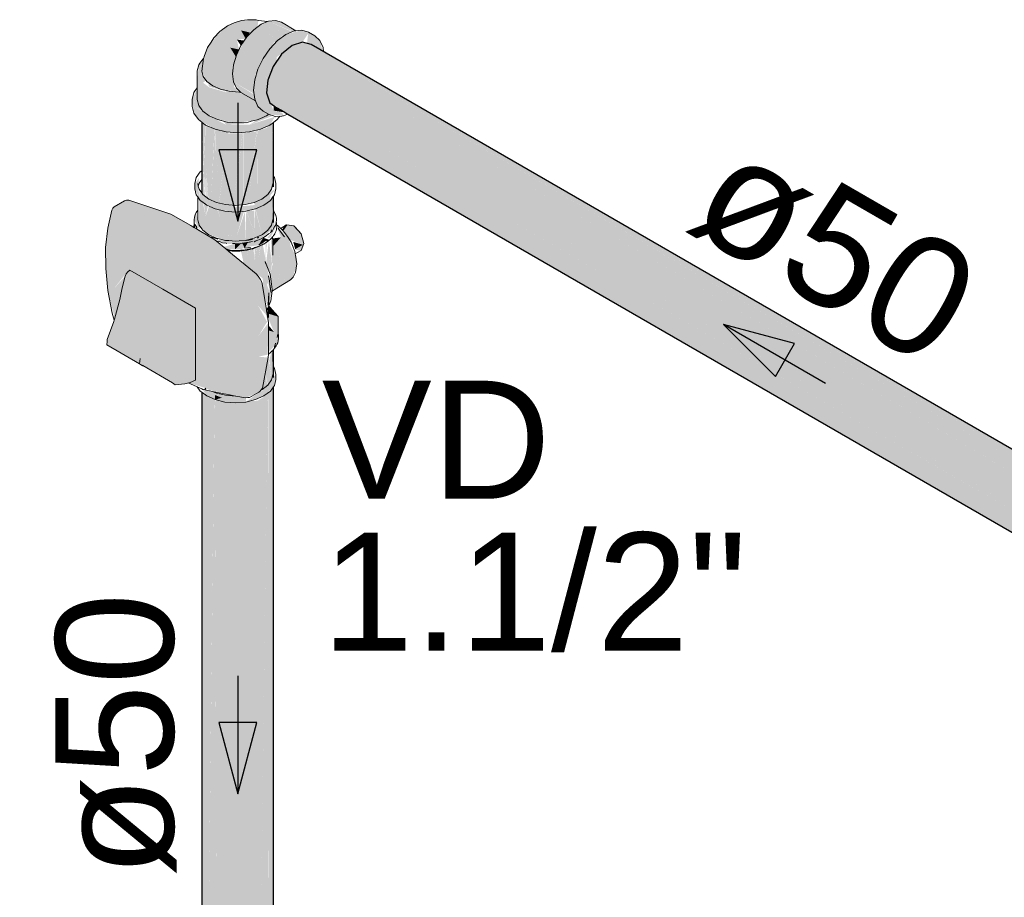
# Model space of a CAD drawing. Header units: millimetres. Extents: x 567 to 934, y -1 to 364.
# Tile 476 of 656: x 798.26 to 799.93, y 7.98 to 9.47. Entities that reach past the tile are written whole.
import ezdxf

# ---------------------------------------------------------------- set-up
doc = ezdxf.new("R2010")
doc.units = ezdxf.units.MM
doc.header["$MEASUREMENT"] = 0
doc.linetypes.add('NULL', pattern=[0])
for name, color, linetype, lineweight in [('AF-Condutos', 140, 'Continuous', 25), ('AF-Conexões', 152, 'Continuous', 18), ('AF-Registro', 253, 'Continuous', 18), ('AF-Sentido conduto', 140, 'Continuous', 30), ('AF-Textos conduto', 7, 'Continuous', 9), ('Textos', 7, 'Continuous', 9)]:
    doc.layers.add(name, color=color, linetype=linetype, lineweight=lineweight)
doc.styles.add('Arial', font='arial.ttf')

msp = doc.modelspace()

# ---------------------------------------------------------------- hatches: boundary and pattern name
at = {"layer": 'AF-Condutos', "linetype": 'Continuous'}
for points in [[(798.7585, 9.4265), (798.7439, 9.4303), (798.7263, 9.4245), (798.7087, 9.41), (798.6941, 9.3894), (798.6851, 9.3662), (798.7492, 9.3282), (800.32, 8.4223), (798.7838, 9.336), (800.329, 8.4455), (798.7927, 9.36), (800.3435, 8.4661), (798.8118, 9.3738), (800.3611, 8.4806), (798.7805, 9.4088), (800.3642, 8.4949), (800.3642, 8.4949)], [(798.7585, 9.4265), (800.3642, 8.4949), (800.3687, 8.4968)], [(798.7805, 9.4088), (798.8244, 9.3831), (800.3642, 8.4949)], [(800.3634, 8.4953), (798.8244, 9.3831), (800.3483, 8.4881)], [(798.6888, 9.3278), (800.3073, 8.3934), (800.3073, 8.3935), (798.7339, 9.3147), (800.3181, 8.4005), (798.6851, 9.3662), (798.6832, 9.3444)], [(800.3321, 8.4727), (798.7927, 9.36), (800.3208, 8.4503)], [(800.3504, 8.4868), (798.8118, 9.3738), (800.3353, 8.471)], [(798.6888, 9.3278), (800.3075, 8.3918), (800.3073, 8.3934)], [(800.3059, 8.4077), (800.3116, 8.4271), (798.7492, 9.3282)], [(800.3106, 8.4279), (800.3212, 8.45), (798.7838, 9.336)], [(798.7008, 9.3193), (800.3075, 8.3917), (798.721, 9.3092)], [(800.3061, 8.3942), (800.3055, 8.4078), (798.7339, 9.3147)], [(798.5742, 9.1738), (798.5766, 9.2149), (798.5742, 9.2943), (798.5733, 9.214)], [(798.5767, 9.2187), (798.5794, 9.2904), (798.5742, 9.2943)], [(798.6888, 9.1771), (798.6939, 9.2922), (798.6846, 9.288), (798.6736, 9.164)], [(798.6945, 9.185), (798.695, 9.2826), (798.694, 9.2937), (798.6888, 9.1771)], [(798.5797, 9.169), (798.5807, 9.2179), (798.5846, 9.1653), (798.595, 9.2833), (798.58, 9.2899), (798.5766, 9.2149)], [(798.5892, 9.1631), (798.595, 9.2833), (798.5846, 9.1653)], [(798.5954, 9.2831), (798.5892, 9.1631), (798.5959, 9.1601)], [(798.5954, 9.283), (798.5959, 9.1601), (798.5959, 9.2829)], [(798.5959, 9.2799), (798.5959, 9.1601), (798.5967, 9.1598)], [(798.6027, 9.158), (798.5966, 9.2798), (798.5961, 9.2799), (798.5967, 9.1598)], [(798.6027, 9.158), (798.6175, 9.2778), (798.5965, 9.2828)], [(798.6186, 9.1549), (798.6186, 9.2782), (798.6175, 9.2782), (798.6029, 9.1579)], [(798.6187, 9.2757), (798.6186, 9.1549), (798.6265, 9.1543), (798.6427, 9.2763)], [(798.6431, 9.2776), (798.6265, 9.1543), (798.6441, 9.1551), (798.6441, 9.2777)], [(798.6443, 9.276), (798.6441, 9.1551), (798.6516, 9.1564), (798.6663, 9.2794)], [(798.6674, 9.2816), (798.6669, 9.2814), (798.6516, 9.1564), (798.6678, 9.1615)], [(798.6678, 9.2806), (798.6678, 9.1615), (798.6686, 9.1618)], [(798.6682, 9.2808), (798.6687, 9.1619), (798.6736, 9.164), (798.6844, 9.2856)], [(798.5752, 9.1724), (798.5785, 9.1699), (798.5766, 9.2149)], [(798.5807, 9.2179), (798.5811, 9.168), (798.5839, 9.1659)], [(798.695, 9.145), (798.6945, 9.1661), (798.6897, 9.1625)], [(798.6946, 9.1247), (798.695, 9.1447), (798.6867, 9.1299), (798.6889, 9.1166)], [(798.6949, 8.8627), (798.695, 8.9099), (798.6874, 8.8911)], [(798.694, 8.8614), (798.6871, 8.8898), (798.6918, 8.8584)], [(798.6945, 8.8462), (798.6868, 7.6191), (798.6858, 8.8322), (798.6851, 8.849), (798.6688, 7.5353), (798.6791, 7.4806), (798.6822, 7.4836), (798.6824, 7.5523), (798.6858, 7.5314), (798.695, 7.5056), (798.6949, 8.8469), (798.6947, 8.8465)], [(798.6868, 7.6191), (798.6945, 8.8432), (798.6859, 8.8367)], [(798.5734, 7.5833), (798.5799, 7.5541), (798.609, 7.5482), (798.617, 7.5528), (798.6296, 7.544), (798.6441, 7.5411), (798.6438, 7.5572), (798.6595, 7.5231), (798.6678, 7.5173), (798.6688, 7.5353), (798.6849, 8.8341), (798.668, 8.8232), (798.6175, 8.8208), (798.599, 7.6542), (798.5961, 8.8371), (798.5987, 7.6548), (798.596, 8.8371), (798.5959, 7.6609), (798.5953, 8.8374), (798.5815, 7.6144), (798.58, 8.8328), (798.5796, 8.8331), (798.574, 7.6238), (798.5734, 8.8377), (798.5733, 7.6246)], [(798.5734, 8.8359), (798.574, 7.6238), (798.5796, 8.8331)], [(798.5815, 7.6144), (798.5951, 8.8255), (798.58, 8.8328)], [(798.5959, 7.6609), (798.5959, 8.8251), (798.5953, 8.8254)], [(798.5987, 7.6548), (798.5961, 8.8224), (798.596, 8.8251)], [(798.5961, 8.8224), (798.599, 7.6542), (798.6175, 8.8199), (798.6004, 8.8296)]]:
    msp.add_hatch(color=151, dxfattribs=at).paths.add_polyline_path(points)
at = {"layer": 'AF-Conexões', "linetype": 'Continuous'}
for points in [[(798.5768, 9.4037), (798.5734, 9.3815), (798.582, 9.3637), (798.6049, 9.3508), (798.6361, 9.346), (798.6281, 9.3548), (798.6309, 9.3849), (798.6243, 9.386), (798.6311, 9.4057), (798.6218, 9.421), (798.6365, 9.418), (798.6329, 9.4348), (798.6478, 9.4363), (798.64, 9.4503), (798.6548, 9.4467), (798.6679, 9.4563), (798.6693, 9.4672), (798.6408, 9.467), (798.6169, 9.4579), (798.599, 9.4415), (798.5834, 9.4216)], [(798.6999, 9.4312), (798.674, 9.4607), (798.6614, 9.4515), (798.6987, 9.43)], [(798.6865, 9.466), (798.674, 9.4607), (798.7194, 9.445), (798.7265, 9.448)], [(798.7088, 9.4406), (798.674, 9.4607), (798.6996, 9.4316)], [(798.7184, 9.4453), (798.674, 9.4607), (798.7089, 9.4405)], [(798.7293, 9.4492), (798.6982, 9.4672), (798.6865, 9.466), (798.7275, 9.4484)], [(798.731, 9.4499), (798.6982, 9.4672), (798.729, 9.4494)], [(798.733, 9.4498), (798.7083, 9.4641), (798.6982, 9.4672)], [(798.6549, 9.4467), (798.64, 9.4503), (798.6475, 9.4368)], [(798.6884, 9.419), (798.6614, 9.4515), (798.6497, 9.4392), (798.6783, 9.4043)], [(798.7121, 9.3055), (798.7097, 9.3109), (798.695, 9.3145), (798.6832, 9.3444), (798.685, 9.3654), (798.679, 9.3787), (798.699, 9.4133), (798.7, 9.4047), (798.7259, 9.4244), (798.7439, 9.4303), (798.7536, 9.4448), (798.7735, 9.4333), (798.7649, 9.4413), (798.7432, 9.4508), (798.7159, 9.4435), (798.7018, 9.4332), (798.6886, 9.4193), (798.6773, 9.4028), (798.6686, 9.3847), (798.6632, 9.3664), (798.6613, 9.349), (798.6632, 9.3338), (798.6686, 9.3217), (798.6867, 9.3083)], [(798.6967, 9.4312), (798.6614, 9.4515), (798.6883, 9.419)], [(798.7784, 9.415), (798.7735, 9.4333), (798.7536, 9.4448), (798.7518, 9.4283)], [(798.6781, 9.4045), (798.6497, 9.4392), (798.632, 9.4084), (798.6696, 9.3867)], [(798.6397, 9.4245), (798.6455, 9.433), (798.6329, 9.4348)], [(798.6309, 9.4061), (798.6365, 9.418), (798.6218, 9.421)], [(798.665, 9.3724), (798.632, 9.4084), (798.6271, 9.3921), (798.6644, 9.3706)], [(798.6635, 9.374), (798.6696, 9.3867), (798.632, 9.4084)], [(798.679, 9.3787), (798.7112, 9.3131), (798.699, 9.4133)], [(798.5642, 9.3408), (798.5599, 9.322), (798.6002, 9.2992), (798.6345, 9.2939), (798.6674, 9.2989), (798.6544, 9.2905), (798.6921, 9.3051), (798.6635, 9.331), (798.6437, 9.343), (798.6129, 9.3489), (798.6155, 9.3453), (798.586, 9.3539), (798.5756, 9.3617), (798.58, 9.3652), (798.5682, 9.3921)], [(798.5751, 9.4017), (798.5682, 9.3921), (798.5751, 9.3621)], [(798.6622, 9.3576), (798.6271, 9.3921), (798.6255, 9.3767), (798.662, 9.3556)], [(798.6609, 9.3588), (798.6644, 9.3706), (798.6271, 9.3921)], [(798.661, 9.3459), (798.662, 9.3556), (798.6255, 9.3767)], [(798.6618, 9.3452), (798.6255, 9.3767), (798.6271, 9.3632), (798.6621, 9.343)], [(798.5841, 9.3622), (798.5856, 9.3554), (798.6146, 9.3466)], [(798.6644, 9.3312), (798.6622, 9.3416), (798.6271, 9.3632), (798.6389, 9.346)], [(798.5659, 9.352), (798.5573, 9.3335), (798.5599, 9.31), (798.5677, 9.2992), (798.5959, 9.2829), (798.6145, 9.2785), (798.6345, 9.2769), (798.6544, 9.2785), (798.6731, 9.2829), (798.689, 9.29), (798.6973, 9.304), (798.6544, 9.2905), (798.6145, 9.2905), (798.586, 9.3055), (798.5599, 9.322)], [(798.7114, 9.3119), (798.695, 9.3235), (798.695, 9.3145)], [(798.6099, 9.2969), (798.6145, 9.2905), (798.6524, 9.2925)]]:
    msp.add_hatch(color=161, dxfattribs=at).paths.add_polyline_path(points)
at = {"layer": 'AF-Registro', "linetype": 'Continuous'}
for points in [[(798.5669, 9.1848), (798.5688, 9.2003), (798.5617, 9.1908), (798.5617, 9.1823), (798.5709, 9.1625)], [(798.5688, 9.1813), (798.5709, 9.1625), (798.596, 9.148), (798.6303, 9.1427), (798.6646, 9.148), (798.6646, 9.1548), (798.6303, 9.1514), (798.5853, 9.1648)], [(798.6622, 9.159), (798.6646, 9.148), (798.6897, 9.1625), (798.6897, 9.171), (798.6989, 9.1823)], [(798.4261, 8.9621), (798.4331, 8.9896), (798.4238, 9.012), (798.4714, 9.072), (798.5247, 9.0022), (798.563, 8.98), (798.563, 8.952), (798.5909, 8.9155), (798.6245, 8.8834), (798.6695, 8.8977), (798.685, 8.9014), (798.6863, 8.9552), (798.6696, 8.9329), (798.6841, 8.9568), (798.6661, 8.97), (798.6765, 9.0185), (798.6653, 9.0382), (798.594, 9.097), (798.5401, 9.1102), (798.5211, 9.1391), (798.4498, 9.1627), (798.446, 9.1628), (798.4228, 9.1492), (798.4141, 9.1155), (798.4106, 9.0825), (798.4107, 9.0471), (798.4144, 9.0099)], [(798.583, 9.106), (798.6138, 9.0947), (798.6468, 9.0947), (798.6468, 9.144), (798.6328, 9.1022), (798.6307, 9.1427), (798.6138, 9.1505), (798.6278, 9.102), (798.6144, 9.1034), (798.601, 9.1449), (798.5858, 9.1526), (798.5801, 9.1355), (798.5752, 9.1593), (798.5692, 9.165), (798.5688, 9.1207)], [(798.6918, 9.1207), (798.6865, 9.1601), (798.6645, 9.148), (798.6753, 9.1043)], [(798.6918, 9.1641), (798.6865, 9.1601), (798.6918, 9.1207)], [(798.6918, 9.1207), (798.6934, 9.1676), (798.6918, 9.1655)], [(798.5639, 9.1418), (798.5606, 9.1296), (798.571, 9.1103)], [(798.5769, 9.1565), (798.5801, 9.1355), (798.5838, 9.1528)], [(798.6955, 9.1441), (798.6977, 9.1388), (798.6918, 9.1207), (798.6648, 9.0954), (798.6424, 9.0938), (798.5958, 9.0956), (798.6193, 9.0884), (798.6729, 9.0971), (798.6968, 9.1176)], [(798.6138, 9.1037), (798.6138, 9.1438), (798.6007, 9.1469)], [(798.6138, 9.144), (798.6138, 9.1037), (798.6279, 9.102), (798.6158, 9.1438)], [(798.6328, 9.1022), (798.6449, 9.1438), (798.6307, 9.1427)], [(798.6468, 9.0947), (798.6622, 9.0984), (798.6622, 9.1086), (798.6488, 9.1442)], [(798.6622, 9.1089), (798.6622, 9.1451), (798.6491, 9.1443)], [(798.6622, 9.0984), (798.6753, 9.1043), (798.6638, 9.1478)], [(798.5401, 9.1102), (798.594, 9.097), (798.5211, 9.1391), (798.5363, 9.1159)], [(798.7004, 9.1202), (798.6895, 9.0997), (798.6515, 9.0914), (798.6461, 9.0814), (798.6568, 9.0824), (798.641, 9.0899), (798.63, 9.0799), (798.63, 9.0894), (798.6104, 9.0835), (798.6193, 9.079), (798.6758, 9.0875)], [(798.7005, 9.1183), (798.7075, 9.0998), (798.6961, 9.0871), (798.6906, 9.0976), (798.6924, 9.0553), (798.7239, 9.0855), (798.7218, 9.0961)], [(798.7417, 9.0776), (798.7466, 9.0897), (798.742, 9.1061), (798.7295, 9.1192), (798.7175, 9.1213), (798.7119, 9.1133), (798.7218, 9.0961), (798.7448, 9.0874), (798.7305, 9.0791)], [(798.6281, 9.0893), (798.6116, 9.0797), (798.6776, 9.1011)], [(798.6116, 9.0797), (798.6405, 9.0798), (798.6771, 9.101)], [(798.6514, 9.0913), (798.6421, 9.0901), (798.6461, 9.0814)], [(798.6776, 9.0993), (798.6699, 9.0873), (798.6852, 9.0962)], [(798.6835, 9.0917), (798.6815, 9.0905), (798.6816, 9.0568)], [(798.6871, 9.0945), (798.6822, 9.0552), (798.6898, 9.0405)], [(798.6924, 9.0553), (798.6871, 9.0959), (798.6898, 9.0405)], [(798.7075, 9.0998), (798.6936, 9.098), (798.6938, 9.0844)], [(798.7317, 9.0798), (798.7448, 9.0874), (798.7285, 9.0922)], [(798.6394, 9.089), (798.63, 9.0894), (798.63, 9.0799)], [(798.6445, 9.0554), (798.6447, 9.0775), (798.6399, 9.0768)], [(798.6445, 9.0554), (798.6469, 9.0535), (798.6495, 9.0783), (798.6447, 9.0785)], [(798.6854, 8.9802), (798.6918, 9.0088), (798.6767, 9.0879), (798.6735, 9.0863), (798.6694, 9.0628), (798.6697, 9.0844), (798.6664, 9.0828), (798.6635, 9.0609), (798.6609, 9.0808), (798.6544, 9.0794), (798.6556, 9.0545), (798.6495, 9.079), (798.6469, 9.0535), (798.6767, 9.0303), (798.6784, 9.0063), (798.686, 9.0244), (798.6885, 9.0069), (798.6831, 9.0216), (798.6785, 9.0069)], [(798.6556, 9.0545), (798.6545, 9.0773), (798.6498, 9.0783)], [(798.6661, 9.0826), (798.6628, 9.0814), (798.6635, 9.0609)], [(798.6729, 9.0859), (798.6697, 9.0844), (798.6694, 9.0628)], [(798.728, 9.0399), (798.6928, 9.011), (798.7239, 9.0279), (798.7282, 9.0326), (798.7344, 9.0551), (798.732, 9.0695), (798.7239, 9.0855), (798.6943, 9.0571), (798.6898, 9.0405), (798.732, 9.052), (798.6916, 9.022), (798.6927, 9.0129)], [(798.4547, 9.0425), (798.5247, 9.0022), (798.4714, 9.072), (798.4462, 9.0403), (798.4336, 8.9908), (798.4596, 9.0544)], [(798.4124, 8.9181), (798.469, 8.8949), (798.468, 8.886), (798.5286, 8.8504), (798.5448, 8.852), (798.563, 8.8578), (798.563, 8.98), (798.4517, 9.0443), (798.4434, 9.0342), (798.4257, 8.9611), (798.4133, 8.927)], [(798.6907, 9.0281), (798.732, 9.052), (798.6898, 9.0405)], [(798.6917, 9.0221), (798.732, 9.052), (798.6909, 9.0282)], [(798.4331, 8.9896), (798.4462, 9.0403), (798.4434, 9.0342), (798.4238, 9.012)], [(798.6929, 9.0111), (798.728, 9.0399), (798.693, 9.0132)], [(798.4252, 8.9596), (798.4144, 9.0099), (798.4216, 8.9715)], [(798.6819, 8.9694), (798.6843, 8.9617), (798.6765, 9.0185), (798.6691, 8.984)], [(798.684, 8.9568), (798.6691, 8.984), (798.6661, 8.97)], [(798.6869, 8.9836), (798.6867, 8.9706), (798.7029, 8.9656)], [(798.6846, 8.9664), (798.6958, 8.9397), (798.6958, 8.9111), (798.6984, 8.9208), (798.6958, 8.9397), (798.6863, 8.9425), (798.6862, 8.9056), (798.7022, 8.9214), (798.7029, 8.9656), (798.685, 8.9712)], [(798.552, 8.8532), (798.5801, 8.8445), (798.5909, 8.9155), (798.563, 8.952), (798.563, 8.86)], [(798.6958, 8.9397), (798.6865, 8.9509), (798.6864, 8.9424)], [(798.4124, 8.9181), (798.468, 8.886), (798.469, 8.8949)], [(798.6699, 8.8379), (798.6761, 8.8447), (798.6861, 8.8965), (798.6695, 8.8977), (798.6249, 8.8836), (798.5909, 8.9155), (798.5801, 8.8445), (798.587, 8.8411), (798.6474, 8.8279)], [(798.6914, 8.8578), (798.6861, 8.8965), (798.6809, 8.8696), (798.6855, 8.8495)], [(798.6937, 8.8667), (798.692, 8.9069), (798.6882, 8.8944), (798.6915, 8.857)], [(798.6989, 8.8679), (798.6646, 8.8251), (798.6788, 8.8314), (798.695, 8.8469)], [(798.6759, 8.8441), (798.6848, 8.849), (798.6807, 8.8685)], [(798.5744, 8.8428), (798.5818, 8.8314), (798.596, 8.8251), (798.596, 8.8334), (798.6076, 8.8283), (798.596, 8.8251), (798.6126, 8.8211), (798.6481, 8.8211), (798.6481, 8.8278), (798.6138, 8.8324)], [(798.596, 8.8329), (798.596, 8.8251), (798.6076, 8.8283)], [(798.6782, 8.8402), (798.6713, 8.8382), (798.6481, 8.8211), (798.6646, 8.8251)]]:
    msp.add_hatch(color=254, dxfattribs=at).paths.add_polyline_path(points)

# ---------------------------------------------------------------- linework, layer by layer
at = {"layer": 'AF-Condutos'}
for p, q in [((798.7263, 9.4245), (798.7087, 9.41)), ((798.7439, 9.4303), (798.7263, 9.4245)), ((798.7585, 9.4265), (798.7439, 9.4303)), ((800.3687, 8.4968), (798.7585, 9.4265)), ((798.7087, 9.41), (798.6941, 9.3894)), ((798.6941, 9.3894), (798.6851, 9.3662)), ((798.6851, 9.3662), (798.6832, 9.3444)), ((798.6832, 9.3444), (798.6888, 9.3278)), ((798.6888, 9.3278), (798.7008, 9.3193)), ((798.7008, 9.3193), (798.7011, 9.3192)), ((798.7011, 9.3192), (798.7114, 9.3133)), ((798.7114, 9.3133), (798.7195, 9.3086)), ((798.7195, 9.3086), (800.3075, 8.3917)), ((798.5733, 9.295), (798.5733, 9.214)), ((798.695, 9.2826), (798.695, 9.2945)), ((798.695, 9.2081), (798.695, 9.2826)), ((798.5733, 9.214), (798.5733, 9.2124)), ((798.5733, 9.2124), (798.5733, 9.1981)), ((798.695, 9.2033), (798.695, 9.2081)), ((798.5733, 9.1981), (798.5733, 9.175)), ((798.695, 9.195), (798.695, 9.2033)), ((798.695, 9.1902), (798.695, 9.195)), ((798.695, 9.1857), (798.695, 9.1902)), ((798.695, 9.1665), (798.695, 9.1698)), ((798.695, 9.1557), (798.695, 9.1665)), ((798.695, 9.145), (798.695, 9.1557)), ((798.695, 9.1447), (798.695, 9.145)), ((798.695, 9.1377), (798.695, 9.1447)), ((798.695, 9.1345), (798.695, 9.1377)), ((798.695, 9.1251), (798.695, 9.1345)), ((798.6495, 9.0949), (798.6592, 9.0971)), ((798.6678, 9.099), (798.6702, 9.1004)), ((798.695, 8.8852), (798.695, 8.9099)), ((798.695, 8.8804), (798.695, 8.8852)), ((798.695, 8.8721), (798.695, 8.8804)), ((798.695, 8.8627), (798.695, 8.8721)), ((798.695, 7.6015), (798.695, 8.8469)), ((798.5733, 8.8378), (798.5733, 7.6246))]:
    msp.add_line(p, q, dxfattribs=at)
at = {"layer": 'AF-Conexões'}
for p, q in [((798.6169, 9.4579), (798.604, 9.4486)), ((798.6282, 9.4629), (798.6169, 9.4579)), ((798.6408, 9.467), (798.6282, 9.4629)), ((798.651, 9.468), (798.6408, 9.467)), ((798.6655, 9.4684), (798.651, 9.468)), ((798.674, 9.4607), (798.6614, 9.4515)), ((798.6693, 9.4672), (798.6655, 9.4684)), ((798.6847, 9.4653), (798.6693, 9.4672)), ((798.6847, 9.4653), (798.674, 9.4607)), ((798.685, 9.4654), (798.6847, 9.4653)), ((798.6865, 9.466), (798.685, 9.4654)), ((798.6982, 9.4672), (798.6865, 9.466)), ((798.7083, 9.4641), (798.6982, 9.4672)), ((798.733, 9.4498), (798.7083, 9.4641)), ((798.604, 9.4486), (798.5939, 9.438)), ((798.6614, 9.4515), (798.6497, 9.4392)), ((798.7159, 9.4435), (798.7018, 9.4332)), ((798.73, 9.4495), (798.7159, 9.4435)), ((798.733, 9.4498), (798.73, 9.4495)), ((798.7432, 9.4508), (798.733, 9.4498)), ((798.7545, 9.4473), (798.7432, 9.4508)), ((798.7649, 9.4413), (798.7545, 9.4473)), ((798.7735, 9.4333), (798.7649, 9.4413)), ((798.5894, 9.4302), (798.5834, 9.4216)), ((798.5939, 9.438), (798.5894, 9.4302)), ((798.6397, 9.4245), (798.632, 9.4084)), ((798.6497, 9.4392), (798.6397, 9.4245)), ((798.7018, 9.4332), (798.6886, 9.4193)), ((798.779, 9.4212), (798.7735, 9.4333)), ((798.5834, 9.4216), (798.5777, 9.4062)), ((798.632, 9.4084), (798.6271, 9.3921)), ((798.6886, 9.4193), (798.6773, 9.4028)), ((798.7798, 9.4142), (798.779, 9.4212)), ((798.5682, 9.3921), (798.5659, 9.3819)), ((798.5702, 9.3948), (798.5682, 9.3921)), ((798.5751, 9.4017), (798.5702, 9.3948)), ((798.5766, 9.4029), (798.5734, 9.3815)), ((798.5764, 9.4027), (798.5751, 9.4017)), ((798.5766, 9.4029), (798.5764, 9.4027)), ((798.5768, 9.4037), (798.5766, 9.4029)), ((798.5777, 9.4062), (798.5768, 9.4037)), ((798.6271, 9.3921), (798.6255, 9.3767)), ((798.6773, 9.4028), (798.6686, 9.3847)), ((798.5659, 9.3819), (798.5659, 9.3711)), ((798.5734, 9.3815), (798.5757, 9.3723)), ((798.6255, 9.3767), (798.6271, 9.3632)), ((798.6686, 9.3847), (798.6632, 9.3664)), ((798.5659, 9.3711), (798.5659, 9.3533)), ((798.5757, 9.3723), (798.582, 9.3637)), ((798.582, 9.3637), (798.592, 9.3564)), ((798.6271, 9.3632), (798.632, 9.3524)), ((798.6632, 9.3664), (798.6613, 9.349)), ((798.5599, 9.345), (798.5573, 9.3335)), ((798.5625, 9.3485), (798.5599, 9.345)), ((798.5659, 9.3533), (798.5625, 9.3485)), ((798.5659, 9.3533), (798.5659, 9.3335)), ((798.592, 9.3564), (798.6049, 9.3508)), ((798.6049, 9.3508), (798.6124, 9.3491)), ((798.6124, 9.3491), (798.6198, 9.3473)), ((798.6198, 9.3473), (798.6361, 9.346)), ((798.632, 9.3524), (798.6389, 9.346)), ((798.6361, 9.346), (798.6384, 9.346)), ((798.6384, 9.346), (798.6389, 9.346)), ((798.6389, 9.346), (798.6397, 9.3453)), ((798.6397, 9.3453), (798.6644, 9.331)), ((798.6613, 9.349), (798.6632, 9.3338)), ((798.5573, 9.3335), (798.5573, 9.3215)), ((798.5659, 9.3335), (798.5682, 9.3232)), ((798.6632, 9.3338), (798.6644, 9.331)), ((798.6644, 9.331), (798.6686, 9.3217)), ((798.5573, 9.3215), (798.5599, 9.31)), ((798.5599, 9.31), (798.5677, 9.2992)), ((798.5682, 9.3232), (798.5733, 9.3161)), ((798.5733, 9.3161), (798.5751, 9.3137)), ((798.5751, 9.3137), (798.586, 9.3055)), ((798.6686, 9.3217), (798.6773, 9.3137)), ((798.6773, 9.3137), (798.6867, 9.3083)), ((798.6847, 9.3068), (798.6867, 9.3083)), ((798.6867, 9.3083), (798.6877, 9.3077)), ((798.6877, 9.3077), (798.695, 9.3054)), ((798.7121, 9.3055), (798.7173, 9.3077)), ((798.7173, 9.3077), (798.7195, 9.3086)), ((798.5677, 9.2992), (798.5733, 9.295)), ((798.5733, 9.295), (798.5799, 9.29)), ((798.586, 9.3055), (798.6002, 9.2992)), ((798.6002, 9.2992), (798.6167, 9.2952)), ((798.6167, 9.2952), (798.6345, 9.2939)), ((798.6345, 9.2939), (798.6522, 9.2952)), ((798.6522, 9.2952), (798.6557, 9.2961)), ((798.6557, 9.2961), (798.6573, 9.2965)), ((798.6573, 9.2965), (798.6674, 9.2989)), ((798.6674, 9.2989), (798.6688, 9.2992)), ((798.6688, 9.2992), (798.6771, 9.3029)), ((798.6771, 9.3029), (798.6827, 9.3054)), ((798.6827, 9.3054), (798.683, 9.3055)), ((798.683, 9.3055), (798.6847, 9.3068)), ((798.689, 9.29), (798.695, 9.2945)), ((798.695, 9.3054), (798.699, 9.3042)), ((798.695, 9.2945), (798.7013, 9.2992)), ((798.699, 9.3042), (798.7053, 9.3048)), ((798.7013, 9.2992), (798.7038, 9.3027)), ((798.7038, 9.3027), (798.7053, 9.3048)), ((798.7053, 9.3048), (798.7092, 9.3052)), ((798.7092, 9.3052), (798.7121, 9.3055)), ((798.5799, 9.29), (798.5959, 9.2829)), ((798.5959, 9.2829), (798.6145, 9.2785)), ((798.6145, 9.2785), (798.6345, 9.2769)), ((798.6345, 9.2769), (798.6544, 9.2785)), ((798.6544, 9.2785), (798.6731, 9.2829)), ((798.6731, 9.2829), (798.689, 9.29))]:
    msp.add_line(p, q, dxfattribs=at)
at = {"layer": 'AF-Registro'}
for p, q in [((798.5709, 9.2106), (798.5641, 9.2011)), ((798.5733, 9.2124), (798.5709, 9.2106)), ((798.5641, 9.2011), (798.5617, 9.1908)), ((798.5617, 9.1908), (798.5617, 9.1823)), ((798.5676, 9.1866), (798.5666, 9.1908)), ((798.5676, 9.1866), (798.5688, 9.1918)), ((798.5688, 9.1918), (798.5733, 9.1981)), ((798.694, 9.1908), (798.6918, 9.1813)), ((798.6966, 9.2011), (798.695, 9.2033)), ((798.6989, 9.1908), (798.6966, 9.2011)), ((798.6989, 9.1823), (798.6989, 9.1908)), ((798.5617, 9.1823), (798.5641, 9.1721)), ((798.5688, 9.1813), (798.5676, 9.1866)), ((798.5733, 9.175), (798.5688, 9.1813)), ((798.5752, 9.1724), (798.5733, 9.175)), ((798.6918, 9.1813), (798.6855, 9.1724)), ((798.6966, 9.1721), (798.6989, 9.1823)), ((798.4428, 9.1617), (798.4253, 9.1516)), ((798.446, 9.1628), (798.4428, 9.1617)), ((798.4498, 9.1627), (798.446, 9.1628)), ((798.5211, 9.1391), (798.4498, 9.1627)), ((798.5641, 9.1721), (798.5666, 9.1685)), ((798.5666, 9.1685), (798.5709, 9.1625)), ((798.5666, 9.1685), (798.5666, 9.1461)), ((798.5709, 9.1625), (798.5733, 9.1607)), ((798.5733, 9.1607), (798.5818, 9.1543)), ((798.5853, 9.1648), (798.5752, 9.1724)), ((798.5985, 9.159), (798.5853, 9.1648)), ((798.6138, 9.1553), (798.5985, 9.159)), ((798.6622, 9.159), (798.6468, 9.1553)), ((798.6753, 9.1648), (798.6622, 9.159)), ((798.6855, 9.1724), (798.6753, 9.1648)), ((798.6788, 9.1543), (798.6897, 9.1625)), ((798.6897, 9.1625), (798.694, 9.1685)), ((798.694, 9.1685), (798.695, 9.1698)), ((798.695, 9.1698), (798.6966, 9.1721)), ((798.4211, 9.1458), (798.4141, 9.1155)), ((798.4228, 9.1492), (798.4211, 9.1458)), ((798.4253, 9.1516), (798.4228, 9.1492)), ((798.5639, 9.1418), (798.562, 9.1383)), ((798.5666, 9.1461), (798.5639, 9.1418)), ((798.5666, 9.1461), (798.5666, 9.1303)), ((798.5818, 9.1543), (798.596, 9.148)), ((798.596, 9.148), (798.6126, 9.1441)), ((798.6126, 9.1441), (798.6303, 9.1427)), ((798.6303, 9.154), (798.6138, 9.1553)), ((798.6468, 9.1553), (798.6303, 9.154)), ((798.6303, 9.1427), (798.6481, 9.1441)), ((798.6481, 9.1441), (798.6646, 9.148)), ((798.6646, 9.148), (798.6788, 9.1543)), ((798.6955, 9.1441), (798.695, 9.1447)), ((798.6966, 9.142), (798.6955, 9.1441)), ((798.699, 9.1371), (798.6966, 9.142)), ((798.5547, 9.1198), (798.5211, 9.1391)), ((798.5606, 9.1296), (798.5604, 9.1259)), ((798.5604, 9.1259), (798.5606, 9.1244)), ((798.5609, 9.1343), (798.5606, 9.1296)), ((798.5606, 9.1244), (798.5607, 9.1238)), ((798.562, 9.1383), (798.5609, 9.1343)), ((798.5666, 9.1303), (798.5688, 9.1207)), ((798.6918, 9.1207), (798.694, 9.1303)), ((798.6997, 9.1348), (798.699, 9.1371)), ((798.6992, 9.1226), (798.6997, 9.1246)), ((798.7002, 9.1324), (798.6997, 9.1348)), ((798.6997, 9.125), (798.7, 9.1297)), ((798.6997, 9.1246), (798.6997, 9.125)), ((798.6998, 9.1248), (798.6997, 9.125)), ((798.6999, 9.1234), (798.6998, 9.1248)), ((798.7, 9.1297), (798.7002, 9.1324)), ((798.4141, 9.1155), (798.4106, 9.0825)), ((798.5602, 9.1165), (798.5547, 9.1198)), ((798.5604, 9.1218), (798.5601, 9.1193)), ((798.5601, 9.1193), (798.5602, 9.1169)), ((798.5602, 9.1169), (798.5602, 9.1165)), ((798.5609, 9.1161), (798.5602, 9.1165)), ((798.5606, 9.1231), (798.5604, 9.1218)), ((798.5607, 9.1238), (798.5606, 9.1231)), ((798.5607, 9.1238), (798.5609, 9.1221)), ((798.5609, 9.1221), (798.5609, 9.1161)), ((798.5661, 9.1132), (798.5609, 9.1161)), ((798.5659, 9.1166), (798.5616, 9.1218)), ((798.5616, 9.1218), (798.564, 9.1174)), ((798.564, 9.1174), (798.5651, 9.1143)), ((798.5651, 9.1143), (798.5661, 9.1132)), ((798.5872, 9.101), (798.5661, 9.1132)), ((798.5688, 9.1207), (798.5733, 9.1144)), ((798.5733, 9.1144), (798.5752, 9.1119)), ((798.5752, 9.1119), (798.583, 9.106)), ((798.6764, 9.105), (798.6855, 9.1119)), ((798.6855, 9.1119), (798.6918, 9.1207)), ((798.6864, 9.106), (798.6902, 9.1083)), ((798.6902, 9.1083), (798.6906, 9.1085)), ((798.6917, 9.1128), (798.6906, 9.1088)), ((798.6929, 9.1101), (798.6906, 9.1088)), ((798.6906, 9.1085), (798.6922, 9.1096)), ((798.6922, 9.1096), (798.6929, 9.1101)), ((798.6933, 9.1115), (798.6929, 9.1101)), ((798.6929, 9.1101), (798.6934, 9.1113)), ((798.6934, 9.1113), (798.694, 9.1127)), ((798.694, 9.1127), (798.6968, 9.1176)), ((798.6968, 9.1176), (798.6986, 9.12)), ((798.6973, 9.1065), (798.6979, 9.1076)), ((798.6979, 9.1076), (798.6983, 9.1086)), ((798.6983, 9.1086), (798.6992, 9.1109)), ((798.6986, 9.12), (798.6991, 9.122)), ((798.6991, 9.122), (798.6992, 9.1226)), ((798.6992, 9.1109), (798.6999, 9.1132)), ((798.7002, 9.1217), (798.6999, 9.1234)), ((798.6999, 9.1132), (798.7002, 9.1152)), ((798.7003, 9.1211), (798.7002, 9.1217)), ((798.7002, 9.1152), (798.7005, 9.1179)), ((798.7004, 9.1202), (798.7003, 9.1211)), ((798.7034, 9.1187), (798.7003, 9.1211)), ((798.7005, 9.1179), (798.7004, 9.1202)), ((798.7032, 9.1148), (798.7027, 9.1155)), ((798.7027, 9.1155), (798.7033, 9.1147)), ((798.7035, 9.1143), (798.7032, 9.1148)), ((798.7033, 9.1147), (798.7041, 9.1135)), ((798.7047, 9.1174), (798.7034, 9.1187)), ((798.7041, 9.1135), (798.7035, 9.1143)), ((798.7043, 9.1132), (798.7041, 9.1135)), ((798.7041, 9.1135), (798.708, 9.108)), ((798.7052, 9.112), (798.7043, 9.1132)), ((798.7061, 9.116), (798.7047, 9.1174)), ((798.7133, 9.1005), (798.7052, 9.112)), ((798.707, 9.1152), (798.7061, 9.116)), ((798.7077, 9.1156), (798.707, 9.1152)), ((798.7104, 9.1118), (798.707, 9.1152)), ((798.7098, 9.1168), (798.7077, 9.1156)), ((798.708, 9.108), (798.7133, 9.1005)), ((798.7151, 9.1199), (798.7098, 9.1168)), ((798.7154, 9.1203), (798.7104, 9.1118)), ((798.7107, 9.1116), (798.7104, 9.1118)), ((798.7107, 9.1116), (798.7175, 9.1213)), ((798.7114, 9.1109), (798.7107, 9.1116)), ((798.7189, 9.1012), (798.7114, 9.1109)), ((798.7175, 9.1213), (798.7151, 9.1199)), ((798.7175, 9.1213), (798.7154, 9.1203)), ((798.7295, 9.1192), (798.7175, 9.1213)), ((798.742, 9.1061), (798.7295, 9.1192)), ((798.738, 9.1104), (798.7305, 9.1182)), ((798.7305, 9.1182), (798.742, 9.1061)), ((798.742, 9.1061), (798.738, 9.1104)), ((798.583, 9.106), (798.5853, 9.1043)), ((798.5853, 9.1043), (798.5985, 9.0984)), ((798.594, 9.097), (798.5872, 9.101)), ((798.5898, 9.1002), (798.5953, 9.0986)), ((798.5904, 9.1001), (798.5898, 9.1002)), ((798.6009, 9.097), (798.5904, 9.1001)), ((798.5962, 9.0952), (798.594, 9.097)), ((798.5953, 9.0986), (798.6009, 9.097)), ((798.5984, 9.0935), (798.5962, 9.0952)), ((798.5984, 9.0935), (798.6033, 9.0926)), ((798.6141, 9.0805), (798.5984, 9.0935)), ((798.5985, 9.0984), (798.6138, 9.0947)), ((798.6033, 9.0926), (798.6088, 9.0908)), ((798.6088, 9.0908), (798.6146, 9.0898)), ((798.6138, 9.0947), (798.6157, 9.0946)), ((798.6157, 9.0946), (798.6192, 9.0943)), ((798.6192, 9.0943), (798.6303, 9.0935)), ((798.6303, 9.0935), (798.6366, 9.094)), ((798.6366, 9.094), (798.6468, 9.0947)), ((798.6421, 9.0901), (798.6494, 9.091)), ((798.6468, 9.0947), (798.6622, 9.0984)), ((798.6494, 9.091), (798.651, 9.0913)), ((798.651, 9.0913), (798.6592, 9.0929)), ((798.6515, 9.0914), (798.651, 9.0913)), ((798.6592, 9.0929), (798.6515, 9.0914)), ((798.6622, 9.0984), (798.6753, 9.1043)), ((798.6622, 9.0923), (798.6668, 9.0948)), ((798.6651, 9.094), (798.6622, 9.0923)), ((798.6668, 9.0948), (798.6729, 9.0971)), ((798.6699, 9.0873), (798.6776, 9.0917)), ((798.6729, 9.0971), (798.6779, 9.0995)), ((798.6776, 9.0917), (798.6737, 9.0895)), ((798.6753, 9.1043), (798.6764, 9.105)), ((798.6776, 9.0917), (798.6852, 9.0962)), ((798.6814, 9.094), (798.6776, 9.0917)), ((798.6779, 9.0995), (798.6823, 9.1023)), ((798.6852, 9.0962), (798.6814, 9.094)), ((798.6815, 9.0905), (798.6841, 9.0922)), ((798.6823, 9.1023), (798.6863, 9.1058)), ((798.6871, 9.0959), (798.6836, 9.0939)), ((798.6841, 9.0922), (798.6869, 9.0943)), ((798.6863, 9.1058), (798.6864, 9.106)), ((798.6869, 9.0943), (798.6899, 9.097)), ((798.6899, 9.097), (798.6906, 9.0976)), ((798.6906, 9.0976), (798.6919, 9.0989)), ((798.6906, 9.0976), (798.6906, 9.0976)), ((798.6919, 9.0989), (798.6935, 9.1008)), ((798.6935, 9.1008), (798.6937, 9.101)), ((798.6937, 9.0918), (798.6935, 9.1008)), ((798.6937, 9.101), (798.6951, 9.1029)), ((798.6938, 9.0832), (798.6937, 9.0918)), ((798.6951, 9.1029), (798.6961, 9.1043)), ((798.6961, 9.1043), (798.697, 9.1058)), ((798.697, 9.1058), (798.6973, 9.1065)), ((798.697, 9.1058), (798.697, 9.1058)), ((798.7218, 9.0961), (798.7189, 9.1012)), ((798.7246, 9.0915), (798.7218, 9.0961)), ((798.7271, 9.0863), (798.7246, 9.0915)), ((798.7466, 9.0897), (798.742, 9.1061)), ((798.4106, 9.0825), (798.4107, 9.0471)), ((798.6145, 9.0804), (798.6141, 9.0805)), ((798.6141, 9.0805), (798.6193, 9.079)), ((798.6159, 9.079), (798.6141, 9.0805)), ((798.6193, 9.079), (798.6145, 9.0804)), ((798.6146, 9.0898), (798.6158, 9.0896)), ((798.6164, 9.0786), (798.6159, 9.079)), ((798.6164, 9.0786), (798.6179, 9.0784)), ((798.618, 9.0773), (798.6164, 9.0786)), ((798.6179, 9.0784), (798.6195, 9.078)), ((798.6179, 9.0773), (798.6207, 9.077)), ((798.6195, 9.078), (798.618, 9.0784)), ((798.6207, 9.077), (798.618, 9.0773)), ((798.6193, 9.0762), (798.618, 9.0773)), ((798.6653, 9.0382), (798.6193, 9.0762)), ((798.6205, 9.0781), (798.6195, 9.078)), ((798.6195, 9.078), (798.6215, 9.078)), ((798.6207, 9.077), (798.6252, 9.0767)), ((798.6252, 9.0767), (798.6207, 9.077)), ((798.6215, 9.078), (798.6253, 9.0779)), ((798.6252, 9.0767), (798.6255, 9.0767)), ((798.6253, 9.0779), (798.6288, 9.0776)), ((798.63, 9.0894), (798.6255, 9.0896)), ((798.6255, 9.0896), (798.6299, 9.0894)), ((798.6255, 9.0767), (798.6284, 9.0763)), ((798.6284, 9.0763), (798.6332, 9.0763)), ((798.6288, 9.0776), (798.6333, 9.0776)), ((798.6299, 9.0894), (798.6355, 9.0892)), ((798.6332, 9.0763), (798.6379, 9.0765)), ((798.6333, 9.0776), (798.6396, 9.0781)), ((798.6355, 9.0892), (798.6421, 9.0901)), ((798.6379, 9.0765), (798.6454, 9.0777)), ((798.6396, 9.0781), (798.6433, 9.0784)), ((798.6433, 9.0784), (798.647, 9.0789)), ((798.6454, 9.0777), (798.6502, 9.0784)), ((798.6461, 9.0814), (798.6568, 9.0824)), ((798.6515, 9.0819), (798.6461, 9.0814)), ((798.647, 9.0789), (798.6503, 9.0793)), ((798.6502, 9.0784), (798.6549, 9.0795)), ((798.6503, 9.0793), (798.6546, 9.0801)), ((798.6568, 9.0824), (798.6515, 9.0819)), ((798.6613, 9.0809), (798.6544, 9.0794)), ((798.6546, 9.0801), (798.6604, 9.0817)), ((798.6549, 9.0795), (798.6583, 9.0802)), ((798.6583, 9.0802), (798.661, 9.0809)), ((798.6593, 9.0798), (798.6611, 9.0808)), ((798.6609, 9.0808), (798.6593, 9.0798)), ((798.6597, 9.081), (798.6618, 9.0818)), ((798.6609, 9.0818), (798.6597, 9.081)), ((798.6604, 9.0817), (798.6609, 9.0818)), ((798.6618, 9.0818), (798.6605, 9.0817)), ((798.6609, 9.0818), (798.6618, 9.0818)), ((798.661, 9.0809), (798.6613, 9.0809)), ((798.6611, 9.0808), (798.6613, 9.0809)), ((798.6613, 9.0809), (798.6658, 9.0825)), ((798.6618, 9.0818), (798.6634, 9.0825)), ((798.6634, 9.0825), (798.6637, 9.0827)), ((798.6637, 9.0827), (798.6648, 9.083)), ((798.6648, 9.083), (798.667, 9.0838)), ((798.6658, 9.0825), (798.6723, 9.0857)), ((798.667, 9.0838), (798.6715, 9.0854)), ((798.6737, 9.0895), (798.6699, 9.0873)), ((798.6715, 9.0854), (798.6758, 9.0875)), ((798.6723, 9.0857), (798.6772, 9.0881)), ((798.6758, 9.0875), (798.6772, 9.0881)), ((798.6772, 9.0881), (798.6783, 9.0886)), ((798.6783, 9.0886), (798.6815, 9.0905)), ((798.6936, 9.0842), (798.694, 9.0699)), ((798.694, 9.0699), (798.6938, 9.0832)), ((798.731, 9.0761), (798.7271, 9.0863)), ((798.7316, 9.072), (798.731, 9.0761)), ((798.7316, 9.072), (798.7357, 9.0744)), ((798.7357, 9.0744), (798.7417, 9.0776)), ((798.7417, 9.0776), (798.7466, 9.0897)), ((798.6809, 9.0588), (798.6815, 9.0554)), ((798.6814, 9.0574), (798.6809, 9.0588)), ((798.6891, 9.0374), (798.6814, 9.0574)), ((798.732, 9.0695), (798.7316, 9.072)), ((798.7344, 9.0551), (798.732, 9.0695)), ((798.4107, 9.0471), (798.4144, 9.0099)), ((798.4481, 9.0416), (798.4452, 9.0383)), ((798.4517, 9.0443), (798.4481, 9.0416)), ((798.5073, 9.0122), (798.4517, 9.0443)), ((798.732, 9.0403), (798.7344, 9.0551)), ((798.4434, 9.0342), (798.4387, 9.0145)), ((798.4452, 9.0383), (798.4434, 9.0342)), ((798.6691, 9.034), (798.6653, 9.0382)), ((798.6723, 9.0291), (798.6691, 9.034)), ((798.6749, 9.0239), (798.6723, 9.0291)), ((798.6867, 9.0346), (798.6867, 9.0343)), ((798.6879, 9.0264), (798.6867, 9.0346)), ((798.6867, 9.0343), (798.6879, 9.0264)), ((798.6888, 9.0205), (798.6879, 9.0264)), ((798.6879, 9.0264), (798.6906, 9.0081)), ((798.6905, 9.0293), (798.6891, 9.0374)), ((798.6912, 9.025), (798.6905, 9.0293)), ((798.6928, 9.0115), (798.6912, 9.025)), ((798.6931, 9.0095), (798.7239, 9.0279)), ((798.7239, 9.0279), (798.7282, 9.0326)), ((798.7282, 9.0326), (798.732, 9.0403)), ((798.4144, 9.0099), (798.4216, 8.9715)), ((798.4387, 9.0145), (798.4345, 8.9949)), ((798.563, 8.98), (798.5073, 9.0122)), ((798.6765, 9.0185), (798.6749, 9.0239)), ((798.6809, 8.9905), (798.6765, 9.0185)), ((798.6906, 9.0081), (798.6888, 9.0205)), ((798.6906, 8.9923), (798.6926, 9.0092)), ((798.6909, 9.0064), (798.6906, 9.0081)), ((798.6906, 9.0081), (798.6909, 9.0064)), ((798.6926, 9.0092), (798.6928, 9.0115)), ((798.6926, 9.0092), (798.6931, 9.0095)), ((798.4345, 8.9949), (798.4257, 8.9611)), ((798.6872, 9.0062), (798.6859, 8.9848)), ((798.6869, 8.9839), (798.6872, 9.0062)), ((798.6869, 8.9839), (798.6906, 8.9923)), ((798.563, 8.8578), (798.563, 8.98)), ((798.6829, 8.977), (798.6809, 8.9905)), ((798.6829, 8.977), (798.6853, 8.9802)), ((798.6831, 8.9757), (798.6829, 8.977)), ((798.6846, 8.9664), (798.6831, 8.9757)), ((798.6846, 8.9664), (798.6853, 8.9802)), ((798.6856, 8.9808), (798.6847, 8.9659)), ((798.6853, 8.9802), (798.6854, 8.9802)), ((798.6854, 8.9802), (798.6856, 8.9808)), ((798.6856, 8.9808), (798.6869, 8.9837)), ((798.6867, 8.9641), (798.6869, 8.9836)), ((798.6869, 8.9837), (798.6869, 8.9839)), ((798.6869, 8.9836), (798.6869, 8.9839)), ((798.6875, 8.983), (798.6869, 8.9836)), ((798.6893, 8.981), (798.6875, 8.983)), ((798.6926, 8.9772), (798.6893, 8.981)), ((798.7029, 8.9656), (798.6926, 8.9772)), ((798.4216, 8.9715), (798.4252, 8.9596)), ((798.4252, 8.9596), (798.4243, 8.9572)), ((798.4257, 8.9611), (798.4252, 8.9596)), ((798.6846, 8.9664), (798.6846, 8.9664)), ((798.6847, 8.9659), (798.6846, 8.9664)), ((798.6846, 8.9664), (798.6847, 8.9663)), ((798.6847, 8.9663), (798.6867, 8.9641)), ((798.6863, 8.9552), (798.6847, 8.9659)), ((798.7029, 8.9457), (798.7029, 8.9656)), ((798.4243, 8.9572), (798.4133, 8.927)), ((798.6862, 8.9025), (798.6863, 8.9552)), ((798.7029, 8.937), (798.7029, 8.9457)), ((798.4133, 8.927), (798.4129, 8.9237)), ((798.7011, 8.9305), (798.7029, 8.937)), ((798.702, 8.9338), (798.7011, 8.9305)), ((798.7029, 8.937), (798.702, 8.9338)), ((798.7022, 8.9214), (798.7031, 8.9249)), ((798.7032, 8.9345), (798.7029, 8.937)), ((798.7031, 8.9249), (798.7033, 8.9288)), ((798.7036, 8.9313), (798.7032, 8.9345)), ((798.7033, 8.9288), (798.7036, 8.9313)), ((798.4129, 8.9237), (798.4124, 8.9181)), ((798.4124, 8.9181), (798.468, 8.886)), ((798.6923, 8.9071), (798.6942, 8.909)), ((798.694, 8.9086), (798.694, 8.9088)), ((798.694, 8.8894), (798.694, 8.9086)), ((798.6942, 8.909), (798.695, 8.9099)), ((798.695, 8.9099), (798.6969, 8.9121)), ((798.6958, 8.9111), (798.6984, 8.9208)), ((798.6967, 8.9144), (798.6958, 8.9111)), ((798.6975, 8.9176), (798.6967, 8.9144)), ((798.6969, 8.9121), (798.6995, 8.916)), ((798.6984, 8.9208), (798.6975, 8.9176)), ((798.6995, 8.916), (798.7008, 8.9183)), ((798.7008, 8.9183), (798.7022, 8.9214)), ((798.469, 8.8949), (798.468, 8.886)), ((798.6761, 8.8447), (798.6861, 8.8965)), ((798.6861, 8.8965), (798.6862, 8.9021)), ((798.6862, 8.9023), (798.6892, 8.9045)), ((798.6862, 8.9023), (798.6862, 8.9025)), ((798.6862, 8.9021), (798.6862, 8.9023)), ((798.6892, 8.9045), (798.6912, 8.9062)), ((798.6912, 8.9062), (798.6923, 8.9071)), ((798.468, 8.886), (798.473, 8.8826)), ((798.468, 8.886), (798.4737, 8.8827)), ((798.473, 8.8826), (798.4737, 8.8827)), ((798.4737, 8.8827), (798.5237, 8.8538)), ((798.6966, 8.8781), (798.695, 8.8804)), ((798.6989, 8.8679), (798.6966, 8.8781)), ((798.5537, 8.8539), (798.563, 8.8578)), ((798.6918, 8.8584), (798.6855, 8.8495)), ((798.694, 8.8679), (798.6918, 8.8584)), ((798.6966, 8.8491), (798.6989, 8.8594)), ((798.6989, 8.8594), (798.6989, 8.8679)), ((798.5237, 8.8538), (798.5286, 8.8504)), ((798.5286, 8.8504), (798.5448, 8.852)), ((798.5448, 8.852), (798.5514, 8.8534)), ((798.5514, 8.8534), (798.5537, 8.8539)), ((798.5514, 8.8534), (798.552, 8.8532)), ((798.552, 8.8532), (798.5543, 8.8521)), ((798.5543, 8.8521), (798.5657, 8.8468)), ((798.5657, 8.8468), (798.5733, 8.8433)), ((798.5657, 8.8468), (798.5709, 8.8396)), ((798.5733, 8.8433), (798.5755, 8.8423)), ((798.5755, 8.8423), (798.5763, 8.8421)), ((798.5763, 8.8421), (798.5916, 8.8391)), ((798.58, 8.8442), (798.5784, 8.8423)), ((798.5784, 8.8423), (798.5791, 8.8431)), ((798.5791, 8.8431), (798.5801, 8.8445)), ((798.5801, 8.8445), (798.58, 8.8442)), ((798.6718, 8.839), (798.6733, 8.841)), ((798.6733, 8.841), (798.6761, 8.8447)), ((798.6753, 8.8419), (798.6733, 8.841)), ((798.6855, 8.8495), (798.6753, 8.8419)), ((798.6897, 8.8396), (798.695, 8.8469)), ((798.695, 8.8469), (798.6966, 8.8491)), ((798.5709, 8.8396), (798.5733, 8.8378)), ((798.5733, 8.8378), (798.5818, 8.8314)), ((798.5818, 8.8314), (798.596, 8.8251)), ((798.5916, 8.8391), (798.6086, 8.8357)), ((798.5985, 8.836), (798.5916, 8.8391)), ((798.596, 8.8251), (798.6126, 8.8211)), ((798.6138, 8.8324), (798.5985, 8.836)), ((798.6086, 8.8357), (798.6174, 8.8339)), ((798.6303, 8.8311), (798.6138, 8.8324)), ((798.6174, 8.8339), (798.6312, 8.8312)), ((798.6312, 8.8312), (798.6303, 8.8311)), ((798.6312, 8.8312), (798.6474, 8.8279)), ((798.6474, 8.8279), (798.6517, 8.8285)), ((798.6481, 8.8211), (798.6646, 8.8251)), ((798.6517, 8.8285), (798.6544, 8.8289)), ((798.6544, 8.8289), (798.6699, 8.8379)), ((798.6646, 8.8251), (798.6788, 8.8314)), ((798.6699, 8.8379), (798.6718, 8.839)), ((798.6788, 8.8314), (798.6897, 8.8396)), ((798.6126, 8.8211), (798.6303, 8.8198)), ((798.6303, 8.8198), (798.6481, 8.8211))]:
    msp.add_line(p, q, dxfattribs=at)
at = {"layer": 'AF-Sentido conduto'}
for p, q in [((798.6668, 9.2482), (798.6021, 9.2482)), ((798.6021, 9.2482), (798.6345, 9.1275)), ((798.6345, 9.1275), (798.6668, 9.2482)), ((799.4571, 8.9525), (799.5455, 8.8642)), ((799.5778, 8.9202), (799.4571, 8.9525)), ((799.5455, 8.8642), (799.5778, 8.9202)), ((798.6668, 8.2782), (798.6021, 8.2782)), ((798.6021, 8.2782), (798.6345, 8.1575)), ((798.6345, 8.1575), (798.6668, 8.2782))]:
    msp.add_line(p, q, dxfattribs=at)
for points in [[(798.6345, 9.3275), (798.6345, 9.1275)], [(799.6303, 8.8525), (799.4571, 8.9525)], [(798.6345, 8.3575), (798.6345, 8.1575)]]:
    msp.add_lwpolyline(points, dxfattribs=at)

# ---------------------------------------------------------------- texts
at = {"layer": 'AF-Textos conduto', "linetype": 'NULL', "char_height": 0.2, "width": 0.962805, "attachment_point": 8, "line_spacing_factor": 0.6, "style": 'Arial'}
for insert, rotation in [((799.5954, 8.9921), 329.9999), ((798.531, 8.2575), 90.0002)]:
    msp.add_mtext('ø50', dxfattribs=dict(at, insert=insert, rotation=rotation))
at = {"layer": 'Textos', "linetype": 'NULL', "char_height": 0.2, "attachment_point": 7, "line_spacing_factor": 0.6, "style": 'Arial'}
for s, insert, width in [('VD', (798.7767, 8.6572), 0.776524), ('1.1/2"', (798.7767, 8.3972), 1.440854)]:
    msp.add_mtext(s, dxfattribs=dict(at, insert=insert, width=width))

doc.saveas('drawing.dxf')
